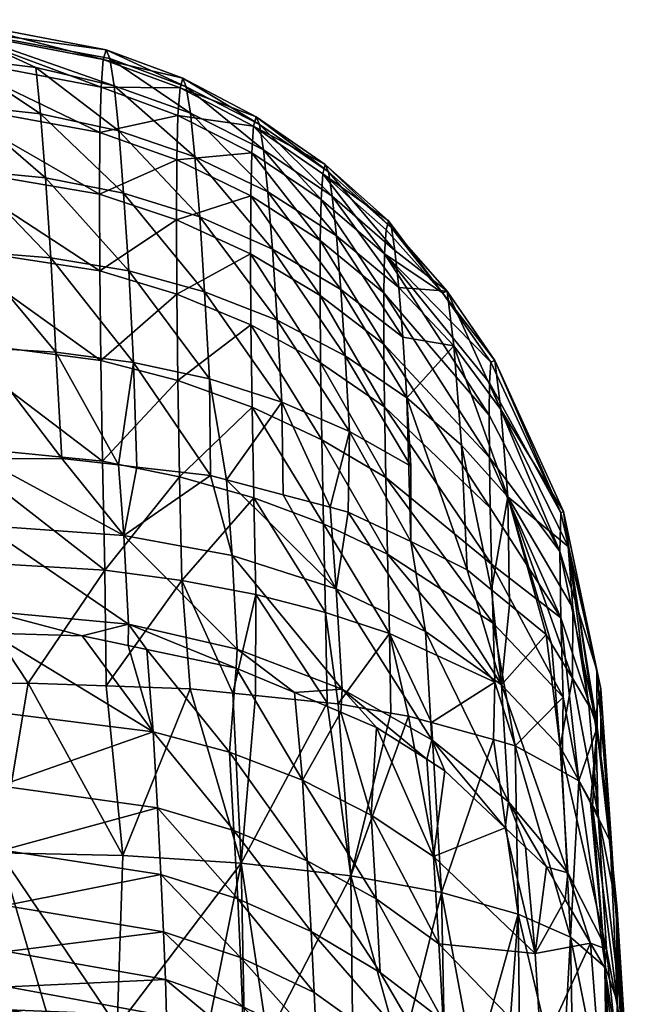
# Model space of a CAD drawing. Extents: x -0.145 to 0.145, y -0.184 to 0.
# Tile 292 of 342: x 0.138 to 0.144, y -0.067 to -0.058. Entities that reach past the tile are written whole.
import ezdxf

# ---------------------------------------------------------------- set-up
doc = ezdxf.new("R2010")
doc.units = 0
doc.layers.add('mesh', color=7, linetype='CONTINUOUS')

msp = doc.modelspace()

# ---------------------------------------------------------------- meshes
at = {"layer": 'mesh'}
mesh = msp.add_polyface(dxfattribs=at)
corners = [(0.1387217, -0.0588288, 0.0166038), (0.1387345, -0.0583849, 0.0154874), (0.1394862, -0.0586608, 0.0154292), (0.1395335, -0.0582978, 0.0131304), (0.1402855, -0.0587515, 0.0120281), (0.1402525, -0.0586734, 0.0131455), (0.1395678, -0.0583801, 0.0119636), (0.1387838, -0.0580174, 0.0131136), (0.1388192, -0.0581037, 0.01191), (0.1372763, -0.0578178, 0.011832), (0.1403241, -0.0589997, 0.0109395), (0.139608, -0.0586386, 0.0108247), (0.1388604, -0.0583706, 0.0107338), (0.1380938, -0.0581934, 0.0106651), (0.1373185, -0.0580977, 0.0106156), (0.135768, -0.0581146, 0.0105648), (0.13724, -0.0577238, 0.0130761), (0.1387554, -0.0581121, 0.0143147), (0.1395061, -0.0583924, 0.0142941), (0.1402265, -0.0587667, 0.014259), (0.1409276, -0.0591412, 0.0131586), (0.1381898, -0.0592723, 0.0084587), (0.1381402, -0.0586471, 0.0095198), (0.1373655, -0.0585598, 0.0094557), (0.1371885, -0.0580918, 0.0155351), (0.1356457, -0.0578886, 0.0149497), (0.1372105, -0.057816, 0.0143196), (0.1371745, -0.058545, 0.0166954), (0.1394744, -0.0590954, 0.0165074), (0.1402081, -0.059028, 0.0153444), (0.138906, -0.0588133, 0.0096141), (0.1396523, -0.059067, 0.0097432)]
mesh.append_faces([[corners[k] for k in face] for face in [(0, 1, 2, 2), (3, 4, 5, 5), (3, 6, 4, 4), (7, 6, 3, 3), (7, 8, 6, 6), (9, 8, 7, 7), (6, 10, 4, 4), (6, 11, 10, 10), (8, 11, 6, 6), (8, 12, 11, 11), (9, 12, 8, 8), (9, 13, 12, 12), (14, 13, 9, 9), (9, 15, 14, 14), (7, 16, 9, 9), (7, 17, 16, 16), (3, 17, 7, 7), (3, 18, 17, 17), (5, 18, 3, 3), (5, 19, 18, 18), (20, 19, 5, 5), (21, 22, 23, 23), (24, 25, 26, 26), (24, 0, 27, 27), (24, 1, 0, 0), (26, 1, 24, 24), (28, 0, 2, 2), (17, 26, 16, 16), (17, 1, 26, 26), (18, 1, 17, 17), (18, 2, 1, 1), (19, 2, 18, 18), (19, 29, 2, 2), (22, 14, 23, 23), (22, 13, 14, 14), (30, 13, 22, 22), (30, 12, 13, 13), (31, 12, 30, 30), (31, 11, 12, 12)]])
mesh = msp.add_polyface(dxfattribs=at)
corners = [(0.1387478, -0.0620463, 0.020015), (0.1372004, -0.061894, 0.0202735), (0.1371821, -0.0608595, 0.0195859), (0.1371714, -0.0599436, 0.0187454), (0.13872, -0.060183, 0.0185646), (0.1387306, -0.0610614, 0.0193637), (0.1382912, -0.0609791, 0.006699), (0.1389031, -0.0620833, 0.0062183), (0.1390522, -0.0610793, 0.0068654), (0.1375209, -0.0609351, 0.0065972), (0.1383494, -0.0620192, 0.006051), (0.1374682, -0.0599939, 0.0074193), (0.1359487, -0.0604576, 0.0069238), (0.1382407, -0.0600557, 0.0075099), (0.1390037, -0.0601845, 0.0076538), (0.1397931, -0.061242, 0.0071042), (0.1381898, -0.0592723, 0.0084587), (0.1373655, -0.0585598, 0.0094557), (0.137416, -0.0591961, 0.0083809), (0.1389544, -0.0594227, 0.0085783), (0.1381402, -0.0586471, 0.0095198), (0.138906, -0.0588133, 0.0096141), (0.1396993, -0.0596552, 0.0087454), (0.1396523, -0.059067, 0.0097432), (0.1371688, -0.0591665, 0.0177739), (0.1387169, -0.0594329, 0.0176374), (0.1371745, -0.058545, 0.0166954), (0.1387217, -0.0588288, 0.0166038), (0.135625, -0.0604028, 0.0192601), (0.1356185, -0.0597569, 0.018607), (0.1394744, -0.0590954, 0.0165074), (0.1394707, -0.0596838, 0.0175022), (0.1394745, -0.0604107, 0.0183911), (0.1394853, -0.0612572, 0.0191539), (0.1397469, -0.0603873, 0.007858), (0.1375683, -0.0620252, 0.0059894), (0.1359797, -0.0610263, 0.0065438), (0.1356323, -0.0607954, 0.0195344), (0.1359217, -0.0600446, 0.0073791)]
mesh.append_faces([[corners[k] for k in face] for face in [(0, 1, 2, 2), (3, 4, 5, 5), (6, 7, 8, 8), (9, 10, 6, 6), (9, 11, 12, 12), (6, 11, 9, 9), (6, 13, 11, 11), (8, 13, 6, 6), (8, 14, 13, 13), (15, 14, 8, 8), (16, 17, 18, 18), (19, 20, 16, 16), (19, 21, 20, 20), (22, 21, 19, 19), (22, 23, 21, 21), (24, 4, 3, 3), (24, 25, 4, 4), (26, 25, 24, 24), (26, 27, 25, 25), (2, 5, 0, 0), (2, 3, 5, 5), (28, 3, 2, 2), (3, 29, 24, 24), (30, 25, 27, 27), (31, 25, 30, 30), (31, 4, 25, 25), (32, 4, 31, 31), (32, 5, 4, 4), (33, 0, 5, 5), (13, 18, 11, 11), (13, 16, 18, 18), (14, 16, 13, 13), (14, 19, 16, 16), (34, 19, 14, 14), (35, 9, 36, 36), (35, 10, 9, 9), (1, 37, 2, 2), (11, 18, 38, 38)]])
mesh = msp.add_polyface(dxfattribs=at)
corners = [(0.1402265, -0.0587667, 0.014259), (0.1409034, -0.0592318, 0.0142089), (0.1408866, -0.0594831, 0.0152318), (0.1390522, -0.0610793, 0.0068654), (0.1398045, -0.0621876, 0.0064905), (0.1397931, -0.061242, 0.0071042), (0.1397469, -0.0603873, 0.007858), (0.1390037, -0.0601845, 0.0076538), (0.1405013, -0.0614684, 0.0074175), (0.1404575, -0.060665, 0.0081249), (0.1411633, -0.0617555, 0.0078028), (0.1402525, -0.0586734, 0.0131455), (0.1402855, -0.0587515, 0.0120281), (0.1409588, -0.0592148, 0.0121039), (0.1403241, -0.0589997, 0.0109395), (0.1409955, -0.0594504, 0.0110787), (0.1409276, -0.0591412, 0.0131586), (0.1404121, -0.0599713, 0.0089626), (0.1396523, -0.059067, 0.0097432), (0.1396993, -0.0596552, 0.0087454), (0.1403669, -0.0594102, 0.0099092), (0.1410792, -0.0603667, 0.0092297), (0.1410362, -0.0598389, 0.0101128), (0.1394744, -0.0590954, 0.0165074), (0.1394862, -0.0586608, 0.0154292), (0.1402081, -0.059028, 0.0153444), (0.1401976, -0.0594493, 0.0163725), (0.1394707, -0.0596838, 0.0175022), (0.140195, -0.0600162, 0.0173166), (0.1394745, -0.0604107, 0.0183911), (0.1401997, -0.0607124, 0.0181559), (0.1394853, -0.0612572, 0.0191539), (0.1402111, -0.0615173, 0.0188718), (0.140894, -0.0618367, 0.0185182), (0.1408821, -0.0610829, 0.0178585), (0.1408764, -0.0604255, 0.0170794), (0.1408777, -0.0598862, 0.0161975), (0.1387306, -0.0610614, 0.0193637), (0.1389544, -0.0594227, 0.0085783), (0.1411222, -0.0610138, 0.0084535), (0.139608, -0.0586386, 0.0108247)]
mesh.append_faces([[corners[k] for k in face] for face in [(0, 1, 2, 2), (3, 4, 5, 5), (5, 6, 7, 7), (8, 6, 5, 5), (8, 9, 6, 6), (10, 9, 8, 8), (11, 12, 13, 13), (12, 14, 15, 15), (16, 1, 0, 0), (17, 18, 19, 19), (17, 20, 18, 18), (21, 20, 17, 17), (21, 22, 20, 20), (23, 24, 25, 25), (26, 23, 25, 25), (26, 27, 23, 23), (28, 27, 26, 26), (28, 29, 27, 27), (30, 29, 28, 28), (30, 31, 29, 29), (32, 31, 30, 30), (30, 33, 32, 32), (30, 34, 33, 33), (28, 34, 30, 30), (28, 35, 34, 34), (26, 35, 28, 28), (26, 36, 35, 35), (25, 36, 26, 26), (31, 37, 29, 29), (6, 19, 38, 38), (9, 19, 6, 6), (9, 17, 19, 19), (39, 17, 9, 9), (2, 25, 0, 0), (2, 36, 25, 25), (20, 40, 18, 18), (20, 14, 40, 40), (22, 14, 20, 20), (22, 15, 14, 14)]])
mesh = msp.add_polyface(dxfattribs=at)
corners = [(0.1415086, -0.0600178, 0.0150913), (0.1415235, -0.0597799, 0.0141435), (0.1420746, -0.0603998, 0.0140631), (0.1411633, -0.0617555, 0.0078028), (0.1411222, -0.0610138, 0.0084535), (0.1404575, -0.060665, 0.0081249), (0.1409276, -0.0591412, 0.0131586), (0.1415745, -0.059762, 0.0121905), (0.1415456, -0.0596935, 0.0131693), (0.1409588, -0.0592148, 0.0121039), (0.1402525, -0.0586734, 0.0131455), (0.1416089, -0.0599827, 0.0112417), (0.1409955, -0.0594504, 0.0110787), (0.1402855, -0.0587515, 0.0120281), (0.1409034, -0.0592318, 0.0142089), (0.1416872, -0.0608331, 0.0095442), (0.1410362, -0.0598389, 0.0101128), (0.1410792, -0.0603667, 0.0092297), (0.141647, -0.0603447, 0.0103523), (0.1425468, -0.0610781, 0.0139685), (0.1425873, -0.0610611, 0.0123934), (0.1421206, -0.0603819, 0.0122873), (0.142647, -0.0615392, 0.0109278), (0.1421873, -0.060916, 0.0106252), (0.1404121, -0.0599713, 0.0089626), (0.1417274, -0.061426, 0.0088395), (0.142532, -0.0615947, 0.0154425), (0.1415013, -0.0603977, 0.0159829), (0.1425361, -0.061278, 0.014731), (0.1408866, -0.0594831, 0.0152318), (0.1408777, -0.0598862, 0.0161975), (0.1415013, -0.0609024, 0.0167919), (0.1408764, -0.0604255, 0.0170794), (0.141508, -0.0615131, 0.0175013), (0.1408821, -0.0610829, 0.0178585)]
mesh.append_faces([[corners[k] for k in face] for face in [(0, 1, 2, 2), (3, 4, 5, 5), (6, 7, 8, 8), (6, 9, 7, 7), (10, 9, 6, 6), (9, 11, 7, 7), (9, 12, 11, 11), (13, 12, 9, 9), (8, 14, 6, 6), (15, 16, 17, 17), (15, 18, 16, 16), (2, 19, 0, 0), (2, 20, 19, 19), (21, 20, 2, 2), (21, 22, 20, 20), (23, 22, 21, 21), (4, 17, 24, 24), (25, 17, 4, 4), (25, 15, 17, 17), (23, 18, 15, 15), (21, 18, 23, 23), (0, 26, 27, 27), (19, 28, 0, 0), (18, 12, 16, 16), (18, 11, 12, 12), (21, 11, 18, 18), (21, 7, 11, 11), (2, 7, 21, 21), (2, 8, 7, 7), (1, 8, 2, 2), (1, 14, 8, 8), (0, 14, 1, 1), (0, 29, 14, 14), (27, 29, 0, 0), (27, 30, 29, 29), (31, 30, 27, 27), (31, 32, 30, 30), (33, 32, 31, 31), (33, 34, 32, 32)]])
mesh = msp.add_polyface(dxfattribs=at)
corners = [(0.1409752, -0.0624978, 0.007156), (0.1410343, -0.0632951, 0.0067529), (0.1411533, -0.0625449, 0.0072572), (0.1405147, -0.0623757, 0.0068942), (0.1411633, -0.0617555, 0.0078028), (0.1405013, -0.0614684, 0.0074175), (0.1417656, -0.0620971, 0.0082541), (0.1411222, -0.0610138, 0.0084535), (0.1417274, -0.061426, 0.0088395), (0.1425361, -0.061278, 0.014731), (0.1432323, -0.0625518, 0.0137419), (0.143224, -0.0629298, 0.014778), (0.142532, -0.0615947, 0.0154425), (0.1425343, -0.0620098, 0.0160791), (0.1432345, -0.0635806, 0.0155895), (0.1422612, -0.0618912, 0.0092764), (0.1425563, -0.0633079, 0.0087388), (0.1427134, -0.0623973, 0.0097563), (0.1421873, -0.060916, 0.0106252), (0.142647, -0.0615392, 0.0109278), (0.1416872, -0.0608331, 0.0095442), (0.141508, -0.0615131, 0.0175013), (0.1425544, -0.0630539, 0.0170788), (0.1415203, -0.0622067, 0.0180968), (0.1425421, -0.062504, 0.0166277), (0.1415013, -0.0609024, 0.0167919), (0.1415013, -0.0603977, 0.0159829), (0.1415086, -0.0600178, 0.0150913), (0.1425468, -0.0610781, 0.0139685), (0.1425873, -0.0610611, 0.0123934), (0.1432604, -0.0625387, 0.0126279), (0.1433035, -0.0628836, 0.0116034), (0.1408821, -0.0610829, 0.0178585), (0.140894, -0.0618367, 0.0185182), (0.1415369, -0.0629559, 0.0185681), (0.1409108, -0.0626606, 0.0190456), (0.1417645, -0.062834, 0.0078277), (0.1423173, -0.0631121, 0.0083726)]
mesh.append_faces([[corners[k] for k in face] for face in [(0, 1, 2, 2), (0, 3, 1, 1), (0, 4, 5, 5), (5, 3, 0, 0), (6, 7, 4, 4), (6, 8, 7, 7), (9, 10, 11, 11), (11, 12, 9, 9), (11, 13, 12, 12), (14, 13, 11, 11), (15, 16, 17, 17), (0, 2, 4, 4), (18, 17, 19, 19), (18, 15, 17, 17), (8, 15, 18, 18), (18, 20, 8, 8), (21, 22, 23, 23), (21, 24, 22, 22), (25, 24, 21, 21), (25, 13, 24, 24), (26, 13, 25, 25), (26, 12, 13, 13), (27, 9, 12, 12), (28, 10, 9, 9), (29, 10, 28, 28), (29, 30, 10, 10), (19, 30, 29, 29), (19, 31, 30, 30), (17, 31, 19, 19), (23, 32, 21, 21), (23, 33, 32, 32), (34, 33, 23, 23), (34, 35, 33, 33), (6, 36, 8, 8), (4, 36, 6, 6), (4, 2, 36, 36), (8, 37, 15, 15), (36, 37, 8, 8)]])
mesh = msp.add_polyface(dxfattribs=at)
corners = [(0.1389555, -0.0627732, 0.0058503), (0.1389031, -0.0620833, 0.0062183), (0.1383494, -0.0620192, 0.006051), (0.1390839, -0.0621042, 0.0062729), (0.1390032, -0.0636437, 0.0053602), (0.1385476, -0.0637569, 0.0051491), (0.1389993, -0.0638514, 0.0052688), (0.1376304, -0.0635158, 0.0051489), (0.137587, -0.062676, 0.0056116), (0.1361071, -0.0635309, 0.0050778), (0.1360566, -0.0624818, 0.0056551), (0.1360675, -0.0627065, 0.0055456), (0.1392422, -0.064697, 0.0046239), (0.1377018, -0.0645043, 0.0043942), (0.1361737, -0.0649445, 0.0038699), (0.1377392, -0.0652245, 0.0036467), (0.1380192, -0.0642188, 0.0210074), (0.13774, -0.0658814, 0.0213898), (0.1376851, -0.0642245, 0.0210309), (0.1372541, -0.0642318, 0.0210613), (0.1387708, -0.0631129, 0.0205016), (0.1372004, -0.061894, 0.0202735), (0.1387478, -0.0620463, 0.020015), (0.1390522, -0.0610793, 0.0068654), (0.1382912, -0.0609791, 0.006699), (0.137226, -0.0630231, 0.0207884), (0.1356552, -0.0620384, 0.0204027), (0.1395024, -0.0622, 0.0197727), (0.1357042, -0.0638469, 0.0210812), (0.1376556, -0.0637324, 0.0050784), (0.1375683, -0.0620252, 0.0059894), (0.1360346, -0.062037, 0.0058684), (0.1361533, -0.0645062, 0.0043283), (0.1361272, -0.0639551, 0.0047766), (0.1363963, -0.0636979, 0.0049786), (0.1387828, -0.064246, 0.0207638), (0.1389463, -0.0659073, 0.0211095), (0.1396047, -0.0642753, 0.0205017), (0.1395243, -0.0632135, 0.0202333)]
mesh.append_faces([[corners[k] for k in face] for face in [(0, 1, 2, 2), (0, 3, 1, 1), (4, 5, 6, 6), (7, 5, 4, 4), (8, 4, 0, 0), (8, 7, 4, 4), (9, 7, 8, 8), (10, 11, 8, 8), (12, 6, 5, 5), (13, 14, 15, 15), (12, 13, 15, 15), (16, 17, 18, 18), (19, 18, 17, 17), (20, 21, 22, 22), (23, 1, 3, 3), (24, 2, 1, 1), (25, 21, 20, 20), (25, 26, 21, 21), (25, 18, 19, 19), (25, 16, 18, 18), (20, 16, 25, 25), (27, 20, 22, 22), (28, 25, 19, 19), (7, 29, 5, 5), (9, 29, 7, 7), (30, 0, 2, 2), (30, 8, 0, 0), (30, 10, 8, 8), (31, 10, 30, 30), (12, 5, 29, 29), (29, 13, 12, 12), (29, 32, 13, 13), (33, 32, 29, 29), (33, 29, 34, 34), (35, 36, 16, 16), (37, 36, 35, 35), (20, 35, 16, 16), (38, 35, 20, 20)]])
mesh = msp.add_polyface(dxfattribs=at)
corners = [(0.1400669, -0.0638884, 0.0056844), (0.1406262, -0.0643134, 0.0058339), (0.1410916, -0.0642791, 0.0061756), (0.1400565, -0.0640725, 0.005549), (0.1390032, -0.0636437, 0.0053602), (0.1391809, -0.0638894, 0.0053169), (0.1389555, -0.0627732, 0.0058503), (0.1398045, -0.0621876, 0.0064905), (0.1390839, -0.0621042, 0.0062729), (0.1400149, -0.0629715, 0.0062116), (0.1399612, -0.062229, 0.0065796), (0.1410343, -0.0632951, 0.0067529), (0.1405147, -0.0623757, 0.0068942), (0.1389993, -0.0638514, 0.0052688), (0.1392422, -0.064697, 0.0046239), (0.1399896, -0.0648976, 0.0048293), (0.1407054, -0.065171, 0.0051), (0.1400338, -0.0656618, 0.0040438), (0.1400224, -0.0643181, 0.0202408), (0.1401046, -0.065982, 0.0206079), (0.1396047, -0.0642753, 0.0205017), (0.1402442, -0.0643409, 0.0201024), (0.1409453, -0.0644128, 0.0196645), (0.1405013, -0.0614684, 0.0074175), (0.1397931, -0.061242, 0.0071042), (0.1390522, -0.0610793, 0.0068654), (0.1395243, -0.0632135, 0.0202333), (0.1402111, -0.0615173, 0.0188718), (0.1395024, -0.0622, 0.0197727), (0.1394853, -0.0612572, 0.0191539), (0.1402279, -0.0624062, 0.0194491), (0.140249, -0.0633525, 0.019876), (0.140931, -0.0635272, 0.0194326), (0.1409108, -0.0626606, 0.0190456), (0.140894, -0.0618367, 0.0185182), (0.1387478, -0.0620463, 0.020015), (0.1387708, -0.0631129, 0.0205016), (0.1387828, -0.064246, 0.0207638)]
mesh.append_faces([[corners[k] for k in face] for face in [(0, 1, 2, 2), (0, 3, 1, 1), (4, 3, 0, 0), (4, 5, 3, 3), (6, 7, 8, 8), (9, 7, 6, 6), (9, 10, 7, 7), (11, 10, 9, 9), (11, 12, 10, 10), (4, 13, 5, 5), (9, 0, 2, 2), (6, 0, 9, 9), (6, 4, 0, 0), (14, 5, 13, 13), (15, 5, 14, 14), (15, 3, 5, 5), (16, 3, 15, 15), (16, 1, 3, 3), (17, 15, 14, 14), (18, 19, 20, 20), (19, 21, 22, 22), (23, 10, 12, 12), (24, 10, 23, 23), (24, 7, 10, 10), (25, 8, 7, 7), (18, 20, 26, 26), (27, 28, 29, 29), (30, 28, 27, 27), (30, 26, 28, 28), (31, 26, 30, 30), (31, 18, 26, 26), (21, 18, 31, 31), (31, 22, 21, 21), (30, 32, 31, 31), (27, 33, 30, 30), (27, 34, 33, 33), (28, 35, 29, 29), (26, 36, 28, 28), (20, 37, 26, 26)]])
mesh = msp.add_polyface(dxfattribs=at)
corners = [(0.1426525, -0.0642362, 0.0082514), (0.14273, -0.0634502, 0.009005), (0.1425563, -0.0633079, 0.0087388), (0.1411533, -0.0625449, 0.0072572), (0.1410343, -0.0632951, 0.0067529), (0.1419089, -0.0637152, 0.0074289), (0.1410916, -0.0642791, 0.0061756), (0.1410802, -0.0645053, 0.006061), (0.1414306, -0.0646535, 0.0062362), (0.1406262, -0.0643134, 0.0058339), (0.142722, -0.0653833, 0.0075542), (0.141972, -0.0647768, 0.0067943), (0.1400149, -0.0629715, 0.0062116), (0.1413757, -0.0655133, 0.0054347), (0.1407054, -0.065171, 0.0051), (0.1411781, -0.0661079, 0.0198772), (0.1415685, -0.0645126, 0.0191163), (0.1417416, -0.0645424, 0.0189548), (0.1410534, -0.0644239, 0.019597), (0.1425727, -0.0647731, 0.0178031), (0.1420647, -0.0662706, 0.018997), (0.1419671, -0.0646051, 0.0186422), (0.140249, -0.0633525, 0.019876), (0.140931, -0.0635272, 0.0194326), (0.1409453, -0.0644128, 0.0196645), (0.1402279, -0.0624062, 0.0194491), (0.1409108, -0.0626606, 0.0190456), (0.1425867, -0.0642114, 0.0176731), (0.142788, -0.0648329, 0.0175048), (0.1415562, -0.0637327, 0.0189104), (0.1415369, -0.0629559, 0.0185681), (0.1425698, -0.0636321, 0.0174268), (0.1415203, -0.0622067, 0.0180968), (0.1425544, -0.0630539, 0.0170788), (0.1423173, -0.0631121, 0.0083726), (0.1417645, -0.062834, 0.0078277), (0.1419208, -0.0649654, 0.0066043), (0.1420986, -0.0650785, 0.0067378), (0.1422612, -0.0618912, 0.0092764)]
mesh.append_faces([[corners[k] for k in face] for face in [(0, 1, 2, 2), (3, 4, 5, 5), (6, 7, 8, 8), (6, 9, 7, 7), (5, 10, 0, 0), (5, 11, 10, 10), (4, 11, 5, 5), (4, 6, 11, 11), (12, 6, 4, 4), (7, 13, 8, 8), (7, 9, 14, 14), (15, 16, 17, 17), (15, 18, 16, 16), (19, 20, 21, 21), (22, 23, 24, 24), (25, 26, 23, 23), (27, 19, 21, 21), (27, 28, 19, 19), (29, 16, 18, 18), (29, 17, 16, 16), (29, 21, 17, 17), (29, 27, 21, 21), (30, 27, 29, 29), (30, 31, 27, 27), (32, 31, 30, 30), (32, 33, 31, 31), (29, 26, 30, 30), (29, 23, 26, 26), (18, 23, 29, 29), (18, 24, 23, 23), (0, 2, 34, 34), (0, 35, 5, 5), (0, 34, 35, 35), (36, 6, 8, 8), (36, 11, 6, 6), (36, 37, 11, 11), (3, 5, 35, 35), (38, 34, 2, 2)]])
mesh = msp.add_polyface(dxfattribs=at)
corners = [(0.1435975, -0.065513, 0.0102431), (0.1433471, -0.064172, 0.0103207), (0.1432256, -0.0648429, 0.0091998), (0.1435075, -0.0644382, 0.0107972), (0.1435711, -0.0645436, 0.010986), (0.1426525, -0.0642362, 0.0082514), (0.1430893, -0.0637445, 0.0095555), (0.14273, -0.0634502, 0.009005), (0.1431433, -0.0638341, 0.0097159), (0.1433016, -0.0660764, 0.0084404), (0.1433035, -0.0628836, 0.0116034), (0.1433518, -0.0634824, 0.0108088), (0.1432604, -0.0625387, 0.0126279), (0.1436236, -0.0642743, 0.0123399), (0.1425698, -0.0636321, 0.0174268), (0.142788, -0.0648329, 0.0175048), (0.1425867, -0.0642114, 0.0176731), (0.1432575, -0.0643559, 0.0161129), (0.1425544, -0.0630539, 0.0170788), (0.1432345, -0.0635806, 0.0155895), (0.1425421, -0.062504, 0.0166277), (0.1425343, -0.0620098, 0.0160791), (0.1435231, -0.0653929, 0.0149987), (0.1434107, -0.0651755, 0.0159279), (0.1435889, -0.0646531, 0.0144521), (0.143224, -0.0629298, 0.014778), (0.1435853, -0.0640938, 0.0134774), (0.1432323, -0.0625518, 0.0137419), (0.1436245, -0.0649446, 0.0116767), (0.1427134, -0.0623973, 0.0097563), (0.1425563, -0.0633079, 0.0087388), (0.1437133, -0.0655656, 0.0131216), (0.1437106, -0.0655863, 0.0132694), (0.143246, -0.0650848, 0.0163451), (0.1437239, -0.0656914, 0.0129631)]
mesh.append_faces([[corners[k] for k in face] for face in [(0, 1, 2, 2), (0, 3, 1, 1), (4, 3, 0, 0), (5, 6, 7, 7), (2, 6, 5, 5), (2, 8, 6, 6), (1, 8, 2, 2), (5, 9, 2, 2), (3, 10, 11, 11), (12, 10, 13, 13), (14, 15, 16, 16), (14, 17, 15, 15), (18, 17, 14, 14), (18, 19, 17, 17), (20, 19, 18, 18), (20, 21, 19, 19), (22, 23, 24, 24), (19, 23, 17, 17), (19, 24, 23, 23), (25, 24, 19, 19), (25, 26, 24, 24), (27, 26, 25, 25), (27, 12, 26, 26), (4, 10, 3, 3), (4, 13, 10, 10), (28, 13, 4, 4), (29, 8, 1, 1), (29, 6, 8, 8), (29, 7, 6, 6), (29, 30, 7, 7), (29, 11, 10, 10), (1, 11, 29, 29), (1, 3, 11, 11), (26, 12, 31, 31), (31, 12, 13, 13), (32, 24, 26, 26), (17, 33, 15, 15), (17, 23, 33, 33), (28, 34, 13, 13)]])
mesh = msp.add_polyface(dxfattribs=at)
corners = [(0.143777, -0.0665318, 0.0125467), (0.1436702, -0.0652884, 0.0122689), (0.143786, -0.066436, 0.0116811), (0.1435711, -0.0645436, 0.010986), (0.1435975, -0.065513, 0.0102431), (0.1436245, -0.0649446, 0.0116767), (0.1433016, -0.0660764, 0.0084404), (0.1430922, -0.0660201, 0.0078723), (0.1432758, -0.0663384, 0.0082728), (0.142722, -0.0653833, 0.0075542), (0.1428883, -0.0658268, 0.0076395), (0.1426896, -0.0656385, 0.0074126), (0.141972, -0.0647768, 0.0067943), (0.1420986, -0.0650785, 0.0067378), (0.1432256, -0.0648429, 0.0091998), (0.143679, -0.0668265, 0.0094277), (0.1426525, -0.0642362, 0.0082514), (0.1414306, -0.0646535, 0.0062362), (0.1413757, -0.0655133, 0.0054347), (0.1419869, -0.0659171, 0.0058289), (0.1429834, -0.0668669, 0.0067669), (0.1420386, -0.066774, 0.0049491), (0.1425727, -0.0647731, 0.0178031), (0.1428168, -0.0664809, 0.0179099), (0.1420647, -0.0662706, 0.018997), (0.142788, -0.0648329, 0.0175048), (0.1433265, -0.0667083, 0.0167709), (0.1435435, -0.0654324, 0.0148296), (0.143669, -0.0670044, 0.0153252), (0.1435231, -0.0653929, 0.0149987), (0.1417416, -0.0645424, 0.0189548), (0.1419671, -0.0646051, 0.0186422), (0.1434107, -0.0651755, 0.0159279), (0.1435889, -0.0646531, 0.0144521), (0.1437239, -0.0656914, 0.0129631), (0.1419208, -0.0649654, 0.0066043), (0.143246, -0.0650848, 0.0163451), (0.1437168, -0.0657681, 0.013395), (0.1437879, -0.0673433, 0.0137027), (0.1437133, -0.0655656, 0.0131216), (0.1437106, -0.0655863, 0.0132694), (0.1436236, -0.0642743, 0.0123399), (0.1435853, -0.0640938, 0.0134774)]
mesh.append_faces([[corners[k] for k in face] for face in [(0, 1, 2, 2), (2, 3, 4, 4), (2, 5, 3, 3), (1, 5, 2, 2), (6, 7, 8, 8), (9, 7, 6, 6), (9, 10, 7, 7), (9, 11, 10, 10), (12, 11, 9, 9), (12, 13, 11, 11), (14, 15, 4, 4), (14, 6, 15, 15), (16, 9, 6, 6), (17, 18, 19, 19), (20, 7, 10, 10), (11, 13, 19, 19), (21, 19, 18, 18), (20, 11, 19, 19), (22, 23, 24, 24), (25, 23, 22, 22), (25, 26, 23, 23), (27, 28, 29, 29), (30, 31, 24, 24), (32, 29, 28, 28), (29, 33, 27, 27), (34, 1, 0, 0), (17, 19, 35, 35), (19, 13, 35, 35), (26, 36, 32, 32), (25, 36, 26, 26), (37, 38, 27, 27), (0, 39, 34, 34), (40, 39, 0, 0), (0, 37, 40, 40), (1, 34, 5, 5), (39, 41, 34, 34), (42, 39, 40, 40), (33, 40, 37, 37), (27, 33, 37, 37)]])
mesh = msp.add_polyface(dxfattribs=at)
corners = [(0.1393619, -0.0678876, -0.0019978), (0.1378268, -0.0674184, -0.0009985), (0.1384986, -0.0676298, -0.0020241), (0.1393779, -0.0677145, -0.0009225), (0.1378222, -0.0675886, -0.0020276), (0.1362731, -0.0674943, -0.0020357), (0.1362644, -0.0671021, -0.00002), (0.1377946, -0.066397, 0.0019352), (0.1377704, -0.0658547, 0.0028214), (0.136235, -0.0663301, 0.0018618), (0.1393189, -0.0660938, 0.0030095), (0.1393453, -0.066655, 0.0020986), (0.1392422, -0.064697, 0.0046239), (0.1377392, -0.0652245, 0.0036467), (0.1392841, -0.0654416, 0.003857), (0.1378221, -0.0671933, 0.0000175), (0.1362624, -0.0670133, 0.0004369), (0.1362636, -0.0670677, 0.0001573), (0.1393734, -0.0674797, 0.0001243), (0.1378117, -0.0668473, 0.0009983), (0.1393631, -0.067121, 0.0011345), (0.1362119, -0.0658007, 0.0026868), (0.13774, -0.0658814, 0.0213898), (0.1377847, -0.0675583, 0.0216558), (0.1373532, -0.0675621, 0.0216877), (0.1380192, -0.0642188, 0.0210074), (0.1389463, -0.0659073, 0.0211095), (0.1396047, -0.0642753, 0.0205017), (0.1401046, -0.065982, 0.0206079), (0.1357668, -0.0659154, 0.0214925), (0.1372541, -0.0642318, 0.0210613), (0.1382318, -0.0675544, 0.0216228), (0.1378175, -0.0681512, -0.0054686), (0.1362642, -0.0681403, -0.0054682), (0.1362467, -0.0665988, 0.0014431), (0.1361875, -0.0652393, 0.0035616), (0.138891, -0.0675849, 0.0214067)]
mesh.append_faces([[corners[k] for k in face] for face in [(0, 1, 2, 2), (0, 3, 1, 1), (1, 4, 2, 2), (1, 5, 4, 4), (6, 5, 1, 1), (7, 8, 9, 9), (7, 10, 8, 8), (11, 10, 7, 7), (12, 13, 14, 14), (15, 16, 17, 17), (18, 1, 3, 3), (15, 1, 18, 18), (15, 6, 1, 1), (17, 6, 15, 15), (11, 19, 20, 20), (7, 19, 11, 11), (20, 15, 18, 18), (19, 15, 20, 20), (19, 16, 15, 15), (14, 8, 10, 10), (13, 8, 14, 14), (13, 21, 8, 8), (22, 23, 24, 24), (25, 26, 22, 22), (27, 28, 26, 26), (29, 22, 24, 24), (30, 22, 29, 29), (22, 31, 23, 23), (32, 2, 4, 4), (32, 0, 2, 2), (33, 4, 5, 5), (7, 9, 34, 34), (7, 34, 19, 19), (34, 16, 19, 19), (35, 21, 13, 13), (22, 36, 31, 31), (26, 36, 22, 22), (28, 36, 26, 26)]])
mesh = msp.add_polyface(dxfattribs=at)
corners = [(0.1407519, -0.0659604, 0.0042895), (0.1407908, -0.0666532, 0.0033946), (0.141466, -0.0670544, 0.0036637), (0.1421163, -0.0681759, 0.002936), (0.1408205, -0.0672492, 0.002432), (0.1400706, -0.0663318, 0.0031761), (0.1410802, -0.0645053, 0.006061), (0.1407054, -0.065171, 0.0051), (0.1413757, -0.0655133, 0.0054347), (0.1400338, -0.0656618, 0.0040438), (0.1392841, -0.0654416, 0.003857), (0.1393453, -0.066655, 0.0020986), (0.1400984, -0.0669082, 0.002243), (0.1393189, -0.0660938, 0.0030095), (0.1401173, -0.0673866, 0.001255), (0.1408409, -0.0677434, 0.0014124), (0.140853, -0.0681244, 0.0003438), (0.1414247, -0.0663337, 0.0045926), (0.1393734, -0.0674797, 0.0001243), (0.1393779, -0.0677145, -0.0009225), (0.1401333, -0.0679976, -0.0008534), (0.1393631, -0.067121, 0.0011345), (0.1401283, -0.0677552, 0.0002196), (0.1392422, -0.064697, 0.0046239), (0.1399896, -0.0648976, 0.0048293), (0.1420386, -0.066774, 0.0049491), (0.1401046, -0.065982, 0.0206079), (0.1409453, -0.0644128, 0.0196645), (0.1411781, -0.0661079, 0.0198772), (0.1400224, -0.0643181, 0.0202408), (0.1402442, -0.0643409, 0.0201024), (0.1410534, -0.0644239, 0.019597), (0.1403628, -0.0676895, 0.0207488), (0.1411977, -0.06778, 0.0202258), (0.1401362, -0.0676649, 0.0208907), (0.139775, -0.0676258, 0.0211169), (0.1416667, -0.0678693, 0.0197374), (0.1417416, -0.0645424, 0.0189548), (0.1420647, -0.0662706, 0.018997), (0.138891, -0.0675849, 0.0214067)]
mesh.append_faces([[corners[k] for k in face] for face in [(0, 1, 2, 2), (1, 3, 2, 2), (1, 4, 3, 3), (5, 4, 1, 1), (6, 7, 8, 8), (9, 1, 0, 0), (9, 5, 1, 1), (10, 5, 9, 9), (11, 12, 13, 13), (14, 12, 11, 11), (14, 15, 12, 12), (16, 15, 14, 14), (2, 17, 0, 0), (18, 19, 20, 20), (14, 21, 22, 22), (11, 21, 14, 14), (22, 18, 20, 20), (21, 18, 22, 22), (9, 23, 10, 10), (0, 24, 9, 9), (0, 7, 24, 24), (17, 7, 0, 0), (17, 8, 7, 7), (25, 8, 17, 17), (4, 15, 3, 3), (4, 12, 15, 15), (5, 12, 4, 4), (5, 13, 12, 12), (10, 13, 5, 5), (26, 27, 28, 28), (29, 30, 26, 26), (27, 31, 28, 28), (32, 28, 33, 33), (32, 26, 28, 28), (34, 26, 32, 32), (34, 35, 26, 26), (28, 36, 33, 33), (37, 38, 28, 28), (26, 35, 39, 39)]])
mesh = msp.add_polyface(dxfattribs=at)
corners = [(0.143777, -0.0665318, 0.0125467), (0.143786, -0.066436, 0.0116811), (0.1437979, -0.0668648, 0.0123489), (0.143679, -0.0668265, 0.0094277), (0.1437704, -0.067714, 0.0100597), (0.1438733, -0.0678359, 0.0108069), (0.1436625, -0.067009, 0.0091163), (0.1435225, -0.066766, 0.0088107), (0.1433016, -0.0660764, 0.0084404), (0.1432758, -0.0663384, 0.0082728), (0.1438682, -0.0679862, 0.011683), (0.1435975, -0.065513, 0.0102431), (0.1429834, -0.0668669, 0.0067669), (0.1430922, -0.0660201, 0.0078723), (0.1430407, -0.0678124, 0.0057957), (0.1420386, -0.066774, 0.0049491), (0.143692, -0.0689774, 0.0067655), (0.1420822, -0.0675278, 0.0039795), (0.1414247, -0.0663337, 0.0045926), (0.141466, -0.0670544, 0.0036637), (0.1421163, -0.0681759, 0.002936), (0.1419869, -0.0659171, 0.0058289), (0.1428883, -0.0658268, 0.0076395), (0.1426896, -0.0656385, 0.0074126), (0.1435435, -0.0654324, 0.0148296), (0.1437879, -0.0673433, 0.0137027), (0.143669, -0.0670044, 0.0153252), (0.1411781, -0.0661079, 0.0198772), (0.1420647, -0.0662706, 0.018997), (0.1416667, -0.0678693, 0.0197374), (0.1423869, -0.0680064, 0.0189874), (0.1428168, -0.0664809, 0.0179099), (0.1426956, -0.0681067, 0.0184457), (0.1420967, -0.0679511, 0.0192896), (0.1428345, -0.0681519, 0.0182018), (0.1432383, -0.0682831, 0.0174931), (0.1433265, -0.0667083, 0.0167709), (0.1437058, -0.0685896, 0.0158266), (0.1434107, -0.0651755, 0.0159279), (0.1437358, -0.0686566, 0.0154567), (0.1437218, -0.0686253, 0.0156296), (0.1438542, -0.0689214, 0.0139967), (0.1437168, -0.0657681, 0.013395)]
mesh.append_faces([[corners[k] for k in face] for face in [(0, 1, 2, 2), (3, 4, 5, 5), (3, 6, 4, 4), (3, 7, 6, 6), (8, 7, 3, 3), (8, 9, 7, 7), (1, 10, 2, 2), (1, 5, 10, 10), (11, 5, 1, 1), (11, 3, 5, 5), (12, 9, 13, 13), (7, 9, 12, 12), (14, 12, 15, 15), (14, 7, 12, 12), (16, 6, 7, 7), (15, 17, 14, 14), (15, 18, 17, 17), (19, 17, 18, 18), (20, 17, 19, 19), (12, 21, 15, 15), (22, 23, 12, 12), (24, 25, 26, 26), (27, 28, 29, 29), (30, 31, 32, 32), (30, 28, 31, 31), (33, 28, 30, 30), (33, 29, 28, 28), (31, 34, 32, 32), (31, 35, 34, 34), (36, 35, 31, 31), (36, 26, 37, 37), (38, 26, 36, 36), (39, 26, 25, 25), (40, 37, 26, 26), (2, 25, 0, 0), (2, 41, 25, 25), (10, 41, 2, 2), (25, 42, 0, 0)]])
mesh = msp.add_polyface(dxfattribs=at)
corners = [(0.1438733, -0.0678359, 0.0108069), (0.1438879, -0.0683042, 0.0114613), (0.1438682, -0.0679862, 0.011683), (0.1439066, -0.0686049, 0.0112517), (0.143833, -0.0681238, 0.0106081), (0.1437704, -0.067714, 0.0100597), (0.1440684, -0.0712709, 0.0087431), (0.1439979, -0.0701774, 0.0077927), (0.143692, -0.0689774, 0.0067655), (0.144109, -0.0720913, 0.0050589), (0.1435225, -0.066766, 0.0088107), (0.1430407, -0.0678124, 0.0057957), (0.1436625, -0.067009, 0.0091163), (0.1430896, -0.0686458, 0.004727), (0.1420822, -0.0675278, 0.0039795), (0.1421563, -0.0691256, 0.0006709), (0.1431584, -0.0699522, 0.0023555), (0.1421407, -0.0687121, 0.0018299), (0.1431783, -0.0704075, 0.0010771), (0.1421644, -0.0694026, -0.000529), (0.1421259, -0.0695974, -0.0018202), (0.1427054, -0.0701809, -0.0017594), (0.1421163, -0.0681759, 0.002936), (0.143129, -0.0693616, 0.003576), (0.1437914, -0.0707005, 0.0043006), (0.143148, -0.0709176, -0.0016825), (0.1437358, -0.0686566, 0.0154567), (0.1437879, -0.0673433, 0.0137027), (0.1438542, -0.0689214, 0.0139967), (0.1437218, -0.0686253, 0.0156296), (0.143669, -0.0670044, 0.0153252), (0.1439643, -0.0718393, 0.0145046), (0.1421604, -0.0701203, -0.004979), (0.1431887, -0.0714182, -0.004651), (0.1433265, -0.0667083, 0.0167709), (0.1433558, -0.0683601, 0.0170743), (0.1432383, -0.0682831, 0.0174931), (0.1437058, -0.0685896, 0.0158266)]
mesh.append_faces([[corners[k] for k in face] for face in [(0, 1, 2, 2), (0, 3, 1, 1), (0, 4, 3, 3), (0, 5, 4, 4), (4, 6, 3, 3), (4, 7, 6, 6), (8, 9, 7, 7), (8, 10, 11, 11), (7, 12, 8, 8), (7, 5, 12, 12), (4, 5, 7, 7), (11, 13, 8, 8), (11, 14, 13, 13), (15, 16, 17, 17), (18, 16, 15, 15), (19, 20, 21, 21), (22, 13, 14, 14), (23, 13, 22, 22), (23, 8, 13, 13), (24, 8, 23, 23), (24, 9, 8, 8), (18, 21, 25, 25), (18, 19, 21, 21), (15, 19, 18, 18), (24, 16, 18, 18), (23, 16, 24, 24), (23, 17, 16, 16), (22, 17, 23, 23), (26, 27, 28, 28), (29, 30, 26, 26), (28, 31, 26, 26), (31, 3, 6, 6), (31, 1, 3, 3), (28, 1, 31, 31), (2, 1, 28, 28), (21, 20, 32, 32), (33, 21, 32, 32), (34, 35, 36, 36), (34, 37, 35, 35)]])

doc.saveas('drawing.dxf')
